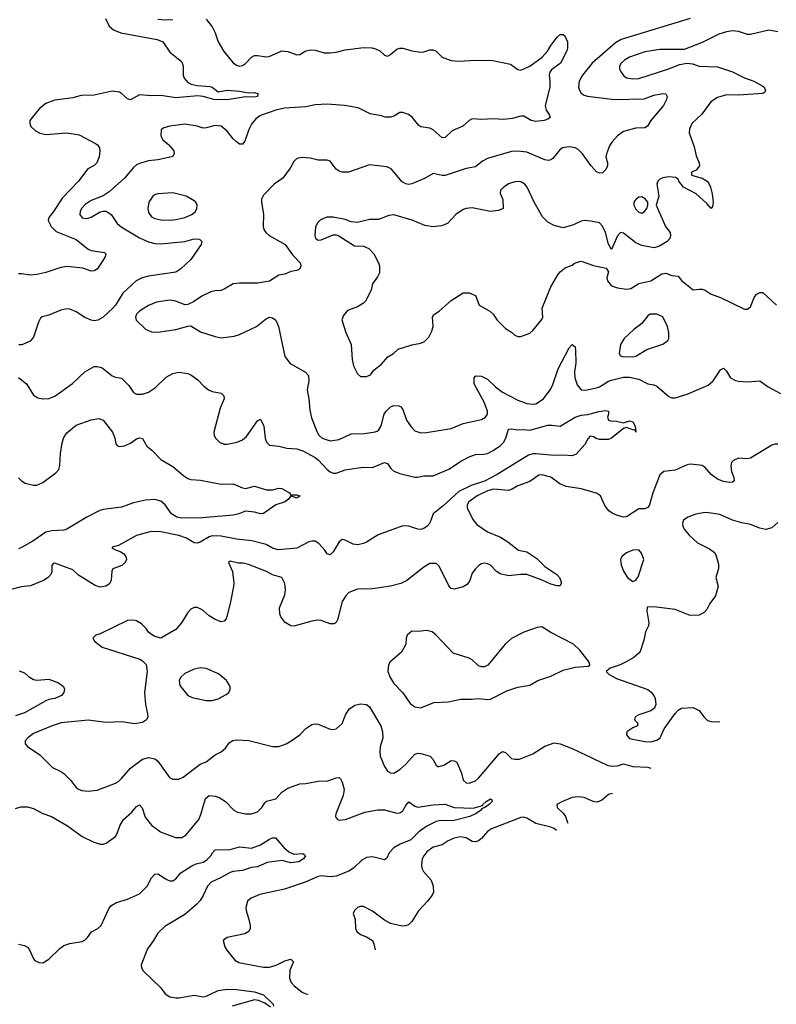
# Model space of a CAD drawing. Header units: inches. Extents: x 2001573 to 2220545, y 644482 to 846830.
# Tile 627 of 656: x 2173178 to 2178180, y 721909 to 728417. Entities that reach past the tile are written whole.
import ezdxf

# ---------------------------------------------------------------- set-up
doc = ezdxf.new("R2010")
doc.units = ezdxf.units.IN
doc.header["$MEASUREMENT"] = 0
doc.layers.add('C1772', color=7, linetype='Continuous')

msp = doc.modelspace()

# ---------------------------------------------------------------- linework, layer by layer
at = {"layer": 'C1772', "color": 5}
for points, elevation in [([(2173744.8, 728424.8), (2173770, 728374), (2173797.1, 728350), (2173847.3, 728330), (2174086.9, 728286.9), (2174123.1, 728270), (2174170, 728203.1), (2174237.1, 728150), (2174252.2, 728132.2), (2174257.3, 728110), (2174258.8, 728050), (2174265.4, 728030), (2174290, 728002.3), (2174311.3, 727991.3), (2174350, 727981.2), (2174435.2, 727975.2), (2174450.5, 727970), (2174490, 727939.1), (2174550, 727950.2), (2174630, 727944.9), (2174690, 727933.7), (2174730, 727934.9), (2174751.3, 727930), (2174750.7, 727910), (2174730, 727904.7), (2174670, 727907.8), (2174550, 727887.2), (2174462, 727890), (2174389.9, 727909.9), (2174354.4, 727914.4), (2174210, 727901.3), (2174110, 727915), (2174050, 727914.2), (2173970, 727920.2), (2173910, 727886), (2173890, 727893.3), (2173850.8, 727930), (2173837.1, 727937.1), (2173790, 727944.7), (2173670, 727918.6), (2173585.1, 727914.9), (2173530, 727900.7), (2173410, 727885), (2173350, 727862.6), (2173308.1, 727830), (2173245.3, 727750), (2173243.6, 727730), (2173250.3, 727710), (2173282.7, 727682.7), (2173310, 727667.5), (2173350, 727657.7), (2173488.8, 727668.8), (2173570, 727655.3), (2173678.8, 727598.8), (2173692.2, 727590), (2173704.2, 727570), (2173707.4, 727550), (2173703.6, 727510), (2173688.5, 727471.5), (2173670, 727453.7), (2173628.8, 727430), (2173566.5, 727350), (2173460, 727240), (2173396.9, 727143.1), (2173370.3, 727110), (2173365.7, 727090), (2173385.3, 727050), (2173418, 727018), (2173550, 726963.2), (2173630, 726900.2), (2173650, 726892.3), (2173737.3, 726877.3), (2173746.8, 726870), (2173742, 726850), (2173691.9, 726770), (2173670, 726756.4), (2173650, 726753.7), (2173594.5, 726774.5), (2173490, 726786.5), (2173450, 726779.3), (2173350, 726745.4), (2173290, 726731.9), (2173250, 726729), (2173190, 726737.8), (2173170, 726736.5)], 220), ([(2174410, 728420.3), (2174450.2, 728370), (2174470.2, 728330.2), (2174490.2, 728270.2), (2174526.7, 728206.7), (2174590, 728132), (2174610, 728116), (2174630, 728110.3), (2174650, 728114.3), (2174670, 728126.3), (2174709.7, 728170), (2174730, 728179.6), (2174750, 728180.8), (2174810, 728171.3), (2174825.9, 728174.1), (2174910, 728211.1), (2174950, 728206.5), (2175010, 728183.6), (2175030, 728187.2), (2175070, 728210.3), (2175101.6, 728218.4), (2175130, 728216.2), (2175190, 728198.5), (2175230, 728197.6), (2175270, 728201.2), (2175330, 728218.4), (2175450, 728233.8), (2175506, 728230), (2175530, 728223.8), (2175558.7, 728210), (2175590, 728183.1), (2175610, 728174.9), (2175630, 728185.7), (2175670, 728221.5), (2175690, 728229.2), (2175710, 728229.3), (2175770, 728212), (2175830, 728202.6), (2175850, 728204.2), (2175890, 728216.9), (2175910, 728217.4), (2175930, 728208.5), (2175970, 728168.4), (2176030, 728146), (2176078.3, 728141.7), (2176190.3, 728150.3), (2176306.6, 728146.6), (2176422.4, 728122.4), (2176470, 728086.8), (2176490, 728084), (2176549.2, 728110), (2176632.7, 728170), (2176668, 728208), (2176690, 728246.8), (2176730, 728301), (2176750, 728318.8), (2176770, 728318), (2176782, 728310), (2176798.8, 728270), (2176799.3, 728230), (2176794.4, 728210), (2176751.9, 728130), (2176694, 728086), (2176681.7, 728070), (2176677.8, 728050), (2176682.8, 728010), (2176681.3, 727970), (2176651.5, 727850), (2176659, 727819), (2176678.4, 727790), (2176684, 727770), (2176670, 727759.5), (2176644.7, 727750), (2176590, 727743.5), (2176559.3, 727750), (2176510, 727778.9), (2176490, 727778.9), (2176435.6, 727764.4), (2176376.1, 727756.1), (2176310, 727762), (2176230, 727756.3), (2176170, 727760.7), (2176150, 727749.6), (2176107, 727713), (2176037.6, 727682.4), (2175990, 727638), (2175970, 727636.3), (2175910, 727689.8), (2175890, 727698.8), (2175830, 727709.7), (2175816.9, 727716.9), (2175772.3, 727772.3), (2175747, 727790), (2175710, 727804.4), (2175690, 727803), (2175650, 727779.1), (2175630, 727772.4), (2175591.4, 727771.5), (2175570, 727780.7), (2175493.8, 727793.8), (2175414.5, 727834.5), (2175324, 727850), (2175210, 727858.4), (2175130, 727853.2), (2175070, 727841.8), (2174928.1, 727831.9), (2174870, 727818.8), (2174770, 727782.5), (2174739.1, 727760.9), (2174710, 727725.4), (2174692.4, 727690), (2174666.6, 727613.4), (2174650, 727593.3), (2174630, 727595.1), (2174610, 727609.8), (2174589.3, 727629.3), (2174550, 727681.1), (2174510, 727714), (2174470, 727716.4), (2174410, 727701), (2174390, 727700.4), (2174350, 727712), (2174270, 727725.7), (2174170, 727713.5), (2174130, 727702.4), (2174112.2, 727687.8), (2174110.4, 727650), (2174123.4, 727623.4), (2174162.8, 727590), (2174197.3, 727550), (2174198.8, 727530), (2174190, 727515.3), (2174182, 727510), (2174091.3, 727490), (2174030, 727483.1), (2173970, 727466.9), (2173950, 727456.9), (2173930, 727440.5), (2173871.5, 727370), (2173770, 727279.2), (2173730, 727253.3), (2173650, 727221.7), (2173610, 727194.5), (2173586.7, 727170), (2173576.5, 727150), (2173574.9, 727130), (2173590, 727107.6), (2173610, 727103.2), (2173630, 727105), (2173650, 727111.6), (2173710, 727146), (2173730, 727151.8), (2173750.3, 727150.3), (2173781.6, 727130), (2173823.1, 727070), (2173847.6, 727047.6), (2173970, 726975.8), (2174030, 726949.2), (2174070, 726937.1), (2174110, 726935.8), (2174268.5, 726951.5), (2174330, 726968.9), (2174366, 726966), (2174382, 726950), (2174376.4, 726930), (2174310, 726831.8), (2174242.6, 726770), (2174210.8, 726749.2), (2174030, 726721), (2173988.2, 726710), (2173948.1, 726691.9), (2173858.8, 726610), (2173811.2, 726530), (2173793.2, 726510), (2173730, 726451.7), (2173694.9, 726430), (2173670, 726426.2), (2173650, 726431.2), (2173608.7, 726448.7), (2173550, 726486), (2173510, 726503.6), (2173490, 726505.1), (2173450, 726496.9), (2173370, 726462.9), (2173326.8, 726453.2), (2173314.8, 726445.2), (2173301.4, 726418.6), (2173270, 726318), (2173247.7, 726292.3), (2173192, 726268), (2173172, 726268)], 240), ([(2177610, 728423.7), (2177153.8, 728286.2), (2177116.7, 728263.3), (2176961.5, 728130), (2176898.8, 728050), (2176876.2, 728010), (2176871.6, 727971.6), (2176878, 727950), (2176890.2, 727930.2), (2176910, 727917.4), (2176931.2, 727911.2), (2177110.2, 727890.1), (2177305.8, 727894.2), (2177370, 727916.9), (2177430, 727928), (2177450, 727926), (2177459.1, 727910), (2177453.7, 727890), (2177432.8, 727850), (2177349.2, 727750), (2177327.5, 727712.5), (2177310, 727702), (2177250, 727699.1), (2177170, 727677.7), (2177129, 727650), (2177094.4, 727610), (2177076.9, 727583.1), (2177056.5, 727530), (2177053.4, 727510), (2177063.1, 727470), (2177062.8, 727450), (2177053.4, 727426.6), (2177030, 727405.7), (2177010, 727401.7), (2176990, 727411.1), (2176956.1, 727450), (2176899.3, 727530), (2176870, 727557.8), (2176850, 727568.8), (2176810, 727576.1), (2176766, 727570), (2176745.6, 727554.4), (2176701.5, 727498.5), (2176690, 727489.6), (2176673.1, 727486.9), (2176650, 727489.7), (2176530, 727541.2), (2176470, 727548.9), (2176430, 727545.6), (2176270, 727499.2), (2176237.9, 727482.2), (2176190, 727443.5), (2176130, 727434.2), (2175990, 727387.1), (2175970, 727387), (2175910, 727400.5), (2175853.5, 727366.5), (2175770, 727331.1), (2175750, 727326.9), (2175730, 727331.3), (2175705.2, 727345.2), (2175634, 727430), (2175604.9, 727444.9), (2175490, 727457), (2175350.3, 727409.7), (2175310, 727409.6), (2175290, 727416.2), (2175270, 727429.5), (2175230, 727481.2), (2175210, 727489.3), (2175150, 727489.3), (2175098.8, 727501.2), (2175050, 727506), (2175018, 727502), (2175004.9, 727495.1), (2174990, 727479), (2174964.7, 727435.3), (2174916.3, 727370), (2174860.7, 727330), (2174790, 727257.2), (2174777.3, 727230), (2174776.3, 727210), (2174790.4, 727130), (2174786.4, 727050), (2174792.7, 727030), (2174805.5, 727010), (2174828, 726990), (2174933.4, 726930), (2174981.8, 726861.8), (2175032.4, 726810), (2175037.1, 726790), (2175030.3, 726769.7), (2175010, 726758.4), (2174970, 726753.6), (2174930, 726735.6), (2174890, 726729.4), (2174830, 726689.6), (2174750, 726675.1), (2174630, 726675.4), (2174590, 726671.1), (2174530, 726635.1), (2174510, 726627.8), (2174470, 726625.6), (2174441.7, 726618.3), (2174382.8, 726590), (2174327.3, 726552.7), (2174290, 726533.6), (2174270, 726533), (2174210, 726555.6), (2174170, 726562.8), (2174082, 726550), (2174030, 726528.1), (2173969, 726490), (2173950.3, 726470), (2173943.6, 726450), (2173946.7, 726430), (2174010, 726372), (2174050, 726352.9), (2174090, 726352.6), (2174210, 726368.9), (2174290, 726392.2), (2174310, 726392.4), (2174373, 726353), (2174470, 726322), (2174510, 726314.3), (2174594.7, 726325.3), (2174630, 726335.3), (2174742.7, 726390), (2174810, 726442), (2174830, 726450.6), (2174850, 726446.8), (2174870, 726431), (2174888.8, 726388.8), (2174930.7, 726190), (2174965.1, 726145.1), (2175066.4, 726086.4), (2175085.9, 726065.9), (2175089.4, 726030), (2175078.4, 725970), (2175089.4, 725910), (2175095.2, 725835.2), (2175105.9, 725785.9), (2175144, 725690), (2175154.9, 725670), (2175177.1, 725650), (2175230, 725634), (2175290, 725643.2), (2175370, 725679.2), (2175457.3, 725682.7), (2175528, 725692), (2175541.8, 725698.2), (2175552.8, 725707.2), (2175567.5, 725732.5), (2175587.6, 725810), (2175599.7, 725830), (2175630, 725858.7), (2175650, 725866.4), (2175684.9, 725864.9), (2175697.5, 725857.5), (2175710, 725841), (2175735.6, 725770), (2175764.9, 725724.9), (2175790, 725700.3), (2175830, 725686.4), (2175868.1, 725688.1), (2176030, 725714.4), (2176110, 725748.5), (2176230, 725774.4), (2176256.2, 725790), (2176269.6, 725810), (2176270.7, 725830), (2176247.2, 725890), (2176181.2, 726010), (2176181.6, 726050), (2176190, 726060.5), (2176197.6, 726062.4), (2176230, 726060.2), (2176270, 726040.6), (2176322.3, 725990), (2176370, 725954), (2176470, 725901.8), (2176530, 725879.1), (2176570, 725875.2), (2176590, 725878), (2176640.5, 725910), (2176685.3, 725970), (2176700.4, 725999.6), (2176736.8, 726110), (2176810, 726248), (2176830, 726270.5), (2176850, 726254.8), (2176853, 726233), (2176854.1, 726150), (2176844.6, 726090), (2176847.5, 726050), (2176863, 726003.1), (2176890, 725971.1), (2176910, 725967.2), (2176929.4, 725969.4), (2176990, 725984), (2177010.3, 725990.3), (2177070, 726027.5), (2177090, 726034.8), (2177170, 726055), (2177210, 726055.1), (2177270, 726040.2), (2177330, 726009.2), (2177370, 726003.2), (2177390, 725995.3), (2177470, 725925.7), (2177490, 725917.4), (2177510, 725917.4), (2177590, 725941.3), (2177730, 726000.8), (2177763.1, 726030), (2177810, 726103), (2177830, 726113.4), (2177850, 726094), (2177877.1, 726050), (2177910, 726032), (2177930, 726027), (2177990, 726024.4), (2178070, 726030.8), (2178124.7, 725990), (2178206.7, 725946.7)], 260), ([(2174090, 728421.1), (2174136.4, 728416.4), (2174190, 728418.9)], 240), ([(2178190, 728337.4), (2178130, 728348.6), (2178010, 728319.4), (2177990, 728319.8), (2177930, 728338.6), (2177890, 728342.9), (2177850, 728335.9), (2177800, 728320), (2177690, 728266.4), (2177570, 728218.7), (2177410, 728220.3), (2177310, 728203.4), (2177210, 728169.8), (2177175.3, 728150), (2177153.4, 728130), (2177143.6, 728110), (2177142.3, 728090), (2177153.4, 728070), (2177170, 728048.8), (2177190, 728032.9), (2177230, 728025.8), (2177270, 728028.5), (2177470, 728092.5), (2177540.2, 728119.8), (2177589.8, 728130.2), (2177626.1, 728126.1), (2177670, 728110.2), (2177790, 728105.4), (2177890, 728071.2), (2177970, 728031.5), (2178030.5, 728010), (2178090, 727977.1), (2178099.1, 727970), (2178108, 727950), (2178103, 727937), (2178091.4, 727928.6), (2177930, 727918.1), (2177850, 727919.8), (2177790, 727903.5), (2177745.9, 727874.1), (2177686.8, 727793.2), (2177621.3, 727730), (2177606.6, 727693.4), (2177604.2, 727670), (2177636, 727576), (2177650, 727517.3), (2177668.9, 727470), (2177671.9, 727450), (2177650, 727422.9), (2177618, 727410), (2177618, 727390), (2177690, 727368.9), (2177721.6, 727350), (2177734.4, 727334.4), (2177744.9, 727310), (2177754.9, 727265.1), (2177762, 727210), (2177757.3, 727182.7), (2177750, 727168.7), (2177721.2, 727201.2), (2177650, 727266.3), (2177565.2, 727310), (2177534.5, 727350), (2177530, 727362), (2177513.2, 727373.2), (2177470, 727378.4), (2177430, 727371.2), (2177410, 727362.4), (2177396.4, 727350), (2177390.4, 727330), (2177402, 727250), (2177386, 727190), (2177447.3, 727050), (2177478, 727010), (2177481, 726990), (2177476, 726970), (2177458, 726950), (2177402.8, 726917.2), (2177369.5, 726909.5), (2177290, 726923.6), (2177250, 726942.4), (2177170, 727006.6), (2177150, 727009.4), (2177130, 726989.2), (2177090, 726899), (2177070, 726933.2), (2177049.4, 727010.6), (2177030, 727052.3), (2177010, 727074), (2176954, 727086), (2176910, 727089.3), (2176890, 727085.2), (2176839.5, 727060.5), (2176770, 727040.7), (2176710, 727055.6), (2176670, 727078.4), (2176633.5, 727113.5), (2176578.4, 727210), (2176531.8, 727310), (2176518, 727330), (2176490, 727344.2), (2176470, 727347.6), (2176450, 727346), (2176410, 727331.2), (2176377.3, 727310), (2176357.3, 727290), (2176354.8, 727270), (2176371.3, 727228.7), (2176374, 727170), (2176370, 727166), (2176343.6, 727156.4), (2176290.5, 727149.5), (2176170, 727174), (2176130, 727169.6), (2176110, 727162), (2176060.7, 727130), (2176004.9, 727070), (2175966.6, 727053.4), (2175911.2, 727048.8), (2175856.8, 727056.8), (2175772.9, 727092.9), (2175650, 727127.6), (2175618.2, 727121.8), (2175550, 727095.6), (2175490, 727096.8), (2175410, 727076), (2175370, 727079.7), (2175330, 727095.4), (2175250, 727111.1), (2175208.9, 727111.1), (2175166.1, 727093.9), (2175146.4, 727073.6), (2175133.6, 727046.4), (2175128, 726990), (2175132.8, 726972.8), (2175143.2, 726963.2), (2175150, 726959.6), (2175170, 726961.3), (2175250, 726993.8), (2175270, 726994.3), (2175288.2, 726988.2), (2175390, 726922), (2175450, 726920.9), (2175485.3, 726905.3), (2175518.8, 726870), (2175550.3, 726810), (2175555.6, 726790), (2175555.6, 726744.4), (2175543, 726717), (2175510.4, 726670), (2175500.3, 726630), (2175462.8, 726557.3), (2175450, 726543), (2175410, 726518.7), (2175344.9, 726495.1), (2175317.5, 726462.5), (2175307.5, 726432.5), (2175333.7, 726350), (2175368.6, 726270), (2175374.9, 726170), (2175384.9, 726130), (2175410, 726076), (2175430, 726058.8), (2175438, 726058), (2175470, 726059.1), (2175496, 726070), (2175519.7, 726100.3), (2175570, 726139.3), (2175612, 726188.1), (2175649.4, 726210), (2175679.7, 726240.3), (2175770, 726267.6), (2175830, 726279.3), (2175853.2, 726290), (2175882, 726318), (2175902, 726358), (2175911.4, 726390), (2175905.6, 726450), (2175913, 726467), (2175950, 726490.5), (2176030, 726560.7), (2176110, 726610.8), (2176150, 726610.8), (2176190, 726594.8), (2176216, 726530), (2176286.8, 726490), (2176306.8, 726470), (2176334.8, 726430), (2176390, 726376), (2176430, 726350.8), (2176450, 726331), (2176470, 726322.8), (2176490, 726322.8), (2176550, 726344.9), (2176570, 726362.8), (2176630, 726436), (2176636.2, 726450), (2176631.3, 726510), (2176690, 726650.8), (2176735.1, 726730), (2176750, 726750.5), (2176783.5, 726776.5), (2176830, 726794.9), (2176850, 726810.4), (2176890, 726820.5), (2176970, 726793), (2177053.7, 726773.7), (2177071, 726750), (2177058.8, 726710), (2177062.8, 726690), (2177090, 726658.8), (2177130, 726644.9), (2177190, 726636.4), (2177218.9, 726641.1), (2177270, 726672.7), (2177349.5, 726690.5), (2177422, 726738), (2177450, 726741), (2177490, 726726), (2177530, 726721), (2177553.7, 726693.7), (2177630, 726630.8), (2177670, 726636.3), (2177690, 726635.5), (2177708.7, 726628.7), (2177750, 726602.4), (2177810, 726580.3), (2177970, 726504), (2177990, 726504), (2178010, 726518.8), (2178035.8, 726584.2), (2178050, 726602), (2178070, 726614), (2178090, 726614), (2178180.5, 726530)], 280), ([(2173170, 726052.4), (2173223.1, 726010), (2173270, 725934.8), (2173297.5, 725917.5), (2173330, 725910.5), (2173370, 725912.7), (2173410, 725928.4), (2173527.4, 726012.6), (2173607.3, 726090), (2173670, 726124.9), (2173690, 726125.3), (2173717.4, 726117.4), (2173732.7, 726110), (2173790, 726063.1), (2173810, 726053.7), (2173850, 726046.7), (2173899.6, 725999.6), (2173930, 725953.4), (2173950, 725941.6), (2173990, 725942), (2174030, 725955.8), (2174074.5, 725985.5), (2174145.4, 726054.6), (2174190, 726079.5), (2174230, 726086.4), (2174290, 726079.1), (2174310, 726070.6), (2174356.1, 726036.1), (2174395.2, 725995.2), (2174426.8, 725970), (2174450, 725959.3), (2174508.8, 725948.8), (2174528.2, 725930), (2174528.6, 725910), (2174504, 725850), (2174462, 725690), (2174463.7, 725670), (2174472.4, 725650), (2174501.6, 725621.6), (2174530, 725610.3), (2174550, 725610.3), (2174614.7, 725625.3), (2174650, 725639.5), (2174677, 725663), (2174750, 725764.9), (2174770, 725776), (2174791.2, 725731.2), (2174799.7, 725650), (2174810, 725623.8), (2174830, 725604.2), (2174890, 725597.4), (2174944.4, 725584.4), (2175010, 725580.2), (2175048.4, 725568.4), (2175130, 725522.7), (2175150, 725507.6), (2175210, 725444.7), (2175230, 725428.4), (2175250, 725420.6), (2175270, 725419.7), (2175330, 725441.1), (2175414.8, 725454.8), (2175450, 725459), (2175510, 725456.5), (2175590, 725490.2), (2175610, 725483), (2175630.4, 725450), (2175650, 725433.7), (2175690, 725416.5), (2175790, 725393), (2175810, 725392.2), (2175850, 725401.3), (2175910, 725402.4), (2176014.8, 725445.2), (2176097.7, 725502.3), (2176150, 725528.6), (2176190, 725542.6), (2176244.4, 725544.4), (2176269.5, 725550), (2176306.9, 725570), (2176356.4, 725603.6), (2176377, 725623), (2176391.7, 725650), (2176410, 725710.4), (2176430, 725712.8), (2176470, 725706), (2176510, 725708), (2176550, 725703.1), (2176670, 725736.1), (2176697.5, 725737.5), (2176750, 725730.5), (2176849.2, 725790), (2176890, 725802.3), (2176933.4, 725806.6), (2177007.1, 725827.1), (2177050, 725833.4), (2177071, 725830), (2177070.8, 725810), (2177064, 725790), (2177071.3, 725770), (2177084.7, 725764.7), (2177122.8, 725762.8), (2177170, 725753.4), (2177210, 725765.5), (2177230, 725758), (2177247.3, 725730), (2177250.8, 725690), (2177247.3, 725707.3), (2177236.9, 725703.1), (2177190, 725722), (2177170, 725716), (2177090.2, 725650), (2177070, 725642.7), (2177010, 725642.5), (2176988.8, 725648.8), (2176970, 725660.9), (2176950, 725665.1), (2176933.3, 725646.7), (2176914.2, 725610), (2176855.8, 725544.2), (2176830, 725534.7), (2176770, 725538.7), (2176710, 725536.1), (2176590, 725547.8), (2176570, 725547.5), (2176540.8, 725539.2), (2176334, 725410), (2176250, 725367.4), (2176162, 725338), (2176080.6, 725299.4), (2175976.7, 725203.3), (2175911.6, 725150), (2175889.6, 725090), (2175871.6, 725068.4), (2175850, 725053.5), (2175830, 725048.3), (2175810, 725049.9), (2175750, 725070.5), (2175710, 725072), (2175547.5, 725012.5), (2175470, 724962.9), (2175450, 724954), (2175413.3, 724946.7), (2175382, 724950), (2175330, 724978), (2175310, 724980.9), (2175290, 724966), (2175250, 724899.3), (2175230, 724879.6), (2175210, 724887), (2175195.6, 724910), (2175155.3, 724955.3), (2175130, 724969.7), (2175110, 724971), (2175090, 724965.7), (2175010, 724923.1), (2174886, 724914), (2174850, 724923.7), (2174807.5, 724947.5), (2174712, 724972), (2174610, 724983.7), (2174510, 725003.6), (2174450, 725005.6), (2174430, 724999), (2174370, 724962.7), (2174350, 724956.9), (2174330, 724960.2), (2174281.3, 724990), (2174230, 725008.3), (2174110, 725032.7), (2174046.5, 725033.5), (2173950, 725007), (2173830, 724942.7), (2173788.4, 724930), (2173790, 724924.7), (2173816, 724910), (2173842, 724902), (2173866.4, 724886.4), (2173878.8, 724870), (2173883.9, 724850), (2173875.8, 724830), (2173853.1, 724810), (2173793.1, 724786.9), (2173787.7, 724772.3), (2173783.2, 724710), (2173770, 724685.6), (2173748, 724672), (2173710, 724667.1), (2173676.8, 724676.8), (2173566.6, 724746.6), (2173530, 724780.3), (2173410, 724825.2), (2173398, 724822), (2173391, 724810), (2173390, 724768), (2173384, 724750), (2173366.8, 724730), (2173336, 724710), (2173250, 724674.7), (2173187.8, 724667.8), (2173070, 724636.8)], 240), ([(2173168.8, 725388.8), (2173190, 725368.8), (2173214.5, 725354.5), (2173270, 725340.9), (2173290, 725340.3), (2173330, 725358.9), (2173417.1, 725422.9), (2173435.3, 725444.7), (2173442.9, 725470), (2173448.5, 725550), (2173459.5, 725620.5), (2173470, 725654.4), (2173490, 725685.3), (2173550, 725736), (2173650, 725773), (2173701.4, 725781.4), (2173730.3, 725770.3), (2173790.4, 725690.4), (2173807.7, 725650), (2173813.2, 725613.2), (2173822, 725602), (2173836.3, 725596.3), (2173870, 725599.5), (2173910, 725618), (2173950, 725646.4), (2173970, 725654), (2173988.6, 725648.5), (2174017.2, 725597.2), (2174050.7, 725570.7), (2174110, 725510.2), (2174190, 725462.8), (2174261.9, 725401.8), (2174290, 725383.6), (2174310, 725376.9), (2174373.1, 725373.1), (2174510, 725347.2), (2174590, 725350.3), (2174650, 725322), (2174670, 725319.1), (2174730, 725333), (2174810, 725310.4), (2174849.5, 725310.5), (2174890, 725320.7), (2174910, 725318.8), (2174962, 725290), (2174972.7, 725272.7), (2174983.1, 725276.9), (2175010, 725276.3), (2175029.1, 725270.9), (2175030, 725268), (2175010, 725255.3), (2174970, 725269), (2174957.3, 725250), (2174933.4, 725230), (2174870, 725209.7), (2174790, 725152.4), (2174770, 725150.9), (2174730, 725161.8), (2174670, 725169.6), (2174626, 725150), (2174590, 725142.2), (2174362, 725122), (2174310, 725125.5), (2174250, 725121.7), (2174216.9, 725130), (2174180.3, 725150), (2174138.6, 725210), (2174110, 725233.6), (2174070, 725246.6), (2174010, 725242.1), (2173930, 725223), (2173850, 725195.9), (2173730, 725178.9), (2173708.1, 725171.9), (2173621.1, 725130), (2173490, 725048.6), (2173470, 725042.1), (2173390, 725038.2), (2173350, 725030.8), (2173263.8, 724970), (2173190, 724928.4), (2173170, 724919.9)], 220), ([(2178190, 725611), (2178170, 725610.9), (2178150, 725603.9), (2178010, 725517.8), (2177990, 725514.8), (2177930, 725519.3), (2177895.5, 725504.5), (2177884, 725490), (2177879.7, 725470), (2177883.6, 725430), (2177899.5, 725390), (2177901.6, 725370), (2177890, 725360.5), (2177870, 725358.7), (2177830, 725364.5), (2177790, 725379.1), (2177749.7, 725410), (2177710, 725456.9), (2177690, 725469.7), (2177673.4, 725473.4), (2177610, 725478.3), (2177590, 725475.7), (2177510, 725439.8), (2177436, 725430), (2177410, 725409.3), (2177363.2, 725290), (2177341.3, 725210), (2177330, 725192.3), (2177310, 725183.6), (2177270, 725183.6), (2177190, 725132), (2177170, 725129.6), (2177130, 725139.5), (2177094.9, 725154.9), (2177071.4, 725171.4), (2177046.6, 725206.6), (2177016.4, 725270), (2176990, 725288.6), (2176890, 725315.6), (2176790, 725332.3), (2176749.4, 725349.4), (2176690, 725393.3), (2176630.4, 725409.6), (2176610, 725405.6), (2176550, 725365.1), (2176470, 725335.6), (2176429.1, 725310.9), (2176410, 725306.2), (2176313.2, 725313.2), (2176270, 725303.6), (2176202.4, 725270), (2176146.3, 725230), (2176134.9, 725210), (2176136, 725190), (2176173.7, 725113.7), (2176200.7, 725080.7), (2176270, 725031.7), (2176356, 724996), (2176404.8, 724964.8), (2176476, 724910), (2176530, 724899.1), (2176596, 724856), (2176650, 724802), (2176728.8, 724750), (2176746.7, 724730), (2176758, 724702), (2176758.4, 724690), (2176750, 724676), (2176730, 724675.6), (2176690, 724685.8), (2176632.6, 724712.6), (2176530, 724749.2), (2176490.1, 724749.9), (2176410, 724740.3), (2176354.9, 724754.9), (2176330.7, 724770.7), (2176290, 724811.8), (2176270, 724821.4), (2176250, 724823.9), (2176230, 724819.7), (2176212.7, 724810), (2176190, 724787.3), (2176170, 724759.5), (2176153, 724710), (2176135.3, 724684.7), (2176110, 724668.8), (2176050, 724652), (2176030, 724657.7), (2176015.5, 724675.5), (2175950, 724805.1), (2175930, 724821.6), (2175890, 724821.6), (2175850, 724797.6), (2175737.1, 724710), (2175697.3, 724690), (2175630, 724672.2), (2175510, 724655.9), (2175410, 724654), (2175353, 724630), (2175334, 724610), (2175310, 724572.3), (2175278.8, 724450), (2175270, 724432.3), (2175256, 724424), (2175230, 724423), (2175170, 724445.1), (2175147.5, 724447.5), (2175110, 724442.4), (2174989.6, 724409.6), (2174970, 724411.8), (2174932.7, 724432.7), (2174904.5, 724470), (2174897, 724490), (2174896.2, 724530), (2174930, 724616), (2174935.8, 724650), (2174931.3, 724690), (2174910, 724729.4), (2174850, 724747.6), (2174809.5, 724770), (2174690, 724816.8), (2174655.8, 724824.2), (2174624.2, 724824.2), (2174570, 724837.2), (2174558, 724830), (2174584.9, 724770), (2174593.8, 724693.8), (2174592.2, 724670), (2174570, 724558), (2174547.5, 724472.5), (2174542.8, 724457.2), (2174530, 724442), (2174510, 724437.2), (2174470, 724453.2), (2174430, 724476), (2174391.3, 724511.3), (2174370, 724523.7), (2174350, 724532), (2174330, 724532), (2174310, 724520.9), (2174290, 724499.3), (2174248.2, 724430), (2174210, 724386), (2174110, 724329.2), (2174070, 724341.2), (2174050, 724353.2), (2174030, 724369.3), (2174013.5, 724393.5), (2173983.5, 724423.5), (2173950, 724443), (2173930, 724447.8), (2173890, 724445.6), (2173710, 724358), (2173682, 724350), (2173665.4, 724334.6), (2173662, 724330), (2173671.3, 724310), (2173722.8, 724270), (2173971.4, 724191.5), (2173990, 724180.5), (2174014.6, 724154.6), (2174020.3, 724110), (2174003.6, 723970), (2174010.2, 723890.2), (2174023.1, 723830), (2174023.7, 723810), (2174015.5, 723790), (2173988.9, 723771.1), (2173938, 723762), (2173850, 723775.3), (2173748.7, 723771.3), (2173630, 723787.6), (2173450.8, 723769.2), (2173392.7, 723750), (2173270, 723699.1), (2173230.6, 723670), (2173214, 723650), (2173214, 723630), (2173230, 723614), (2173310, 723558.4), (2173394.3, 723474.3), (2173450, 723448.7), (2173470, 723434), (2173513.7, 723390), (2173550, 723342), (2173570, 723328.9), (2173590, 723322.8), (2173630, 723317.3), (2173690, 723323.6), (2173810, 723371.7), (2173830, 723382.6), (2173850, 723402.3), (2173909.9, 723470.1), (2173990, 723530.2), (2174030, 723541.5), (2174070, 723531.8), (2174090, 723515.3), (2174167.9, 723407.9), (2174190, 723397), (2174230, 723397.6), (2174259.3, 723410), (2174370, 723497.3), (2174410, 723510.8), (2174470, 723557.3), (2174510, 723577.3), (2174537.2, 723602.8), (2174562.7, 723637.3), (2174586.5, 723653.5), (2174610, 723657.6), (2174693.3, 723653.3), (2174850, 723613), (2174890, 723612.7), (2174939, 723630), (2174973.2, 723650), (2175029.4, 723690), (2175070, 723733), (2175110, 723758.4), (2175130, 723763.1), (2175150, 723760.3), (2175230, 723728.4), (2175250, 723726), (2175270, 723730.4), (2175310, 723765.5), (2175334.1, 723825.9), (2175357.5, 723862.5), (2175392.7, 723887.3), (2175430, 723896.2), (2175470, 723890.2), (2175490, 723875.6), (2175565, 723750), (2175575.5, 723710), (2175578.3, 723670), (2175559.7, 723610), (2175557.8, 723577.8), (2175561.8, 723550), (2175590, 723480.5), (2175610, 723450.5), (2175630, 723438.4), (2175650, 723437.6), (2175690, 723460.3), (2175730, 723496.1), (2175790, 723562.6), (2175810, 723569.3), (2175830, 723567.8), (2175890.4, 723550), (2175908.7, 723530), (2175930, 723490.8), (2175942, 723482), (2175950, 723480.5), (2175981.2, 723490), (2176030, 723520.4), (2176050, 723519.5), (2176067.3, 723510), (2176097.8, 723437.8), (2176110.4, 723390), (2176130, 723372.4), (2176150, 723370.3), (2176190, 723387.1), (2176210, 723405), (2176350, 723567), (2176370, 723580.4), (2176390, 723573), (2176430, 723534), (2176450, 723529.1), (2176482, 723530), (2176570, 723564.6), (2176650, 723616), (2176710, 723638.4), (2176750.4, 723630.4), (2176830, 723600.5), (2177060.7, 723490), (2177090, 723482.4), (2177130, 723486.2), (2177170, 723498.4), (2177230, 723480.6), (2177330, 723475.8), (2177349, 723470.9)], 260), ([(2178190, 725093.6), (2178150, 725058.9), (2178110, 725048.2), (2178070, 725056.9), (2178010, 725081.1), (2177951.3, 725091.3), (2177890.7, 725109.3), (2177805.6, 725145.6), (2177750, 725155.8), (2177710, 725158.9), (2177647.7, 725147.7), (2177594, 725130), (2177566, 725110), (2177560.4, 725090), (2177562.4, 725070), (2177570.4, 725050), (2177603, 725010), (2177658.6, 724958.6), (2177738.7, 724918.7), (2177770, 724894.8), (2177779.9, 724879.9), (2177797.5, 724817.5), (2177797.1, 724790), (2177780.5, 724730), (2177796.3, 724670), (2177777.1, 724610), (2177741.2, 724558.8), (2177720.9, 724519.1), (2177702, 724498), (2177670, 724480.7), (2177610, 724478), (2177510, 724519.6), (2177370, 724537), (2177326.4, 724533.6), (2177322.8, 724510), (2177337.3, 724430), (2177334.8, 724410), (2177315.5, 724370), (2177304.1, 724315.9), (2177278.5, 724241.5), (2177270.5, 724229.5), (2177237.5, 724202.5), (2177188.1, 724171.9), (2177148.1, 724151.9), (2177082, 724130), (2177054, 724110), (2177074, 724090), (2177123.5, 724063.5), (2177330, 723990.8), (2177352.8, 723972.8), (2177370.4, 723950.4), (2177379.1, 723930), (2177384, 723890), (2177373.4, 723866.6), (2177350.4, 723849.6), (2177270, 723822.7), (2177246, 723810), (2177242.8, 723790), (2177261, 723770), (2177262, 723750), (2177230, 723737), (2177190.7, 723710), (2177188.2, 723690), (2177210, 723667.2), (2177310, 723645.3), (2177350, 723644.2), (2177390, 723654.9), (2177412.3, 723670), (2177439, 723730), (2177510, 723830.8), (2177530, 723854), (2177552.7, 723867.3), (2177630.5, 723870.5), (2177670, 723851), (2177701, 723810), (2177725.7, 723785.7), (2177750, 723777.6), (2177805.6, 723775.4)], 280), ([(2173174.4, 724114.4), (2173210, 724100.3), (2173236.7, 724076.7), (2173270, 724056), (2173290, 724051.8), (2173370, 724057.6), (2173434.1, 724034.1), (2173467.3, 724010), (2173473.2, 723993.2), (2173470.5, 723970), (2173454, 723950), (2173410, 723931.3), (2173370, 723924), (2173350, 723915.4), (2173210, 723834.7), (2173150, 723816.4)], 240), ([(2173150, 723203.8), (2173185.6, 723214.4), (2173230, 723214.4), (2173270, 723203.1), (2173331.4, 723171.5), (2173387.3, 723150), (2173493.4, 723090), (2173590, 723019.3), (2173662.3, 722982.3), (2173710, 722968.2), (2173730, 722968.2), (2173750, 722974.9), (2173810, 723018), (2173821.8, 723038.2), (2173839.4, 723090), (2173864.2, 723130), (2173919.9, 723180.1), (2173950, 723217), (2173970, 723228.2), (2173987.6, 723207.6), (2174006.2, 723146.2), (2174050, 723093.7), (2174108, 723050), (2174130, 723039.5), (2174207.2, 723012.8), (2174250, 723012.2), (2174277.6, 723030), (2174362.2, 723130), (2174376.2, 723163.8), (2174406.4, 723270), (2174430, 723288.9), (2174470, 723285.5), (2174496.9, 723276.9), (2174537.3, 723250), (2174593.4, 723193.4), (2174618.2, 723178.2), (2174670, 723167.9), (2174711.1, 723168.9), (2174750, 723181.3), (2174777.6, 723210), (2174798, 723242), (2174810, 723251), (2174870, 723267.7), (2174910, 723310.4), (2174950, 723337.6), (2175030, 723365.7), (2175070, 723368.7), (2175150, 723384.9), (2175214.1, 723385.8), (2175270, 723406), (2175290, 723407.3), (2175299, 723399), (2175310, 723378), (2175322.4, 723330), (2175315.8, 723290), (2175268.4, 723168.4), (2175266.4, 723150), (2175270, 723141), (2175278.8, 723130), (2175290, 723126), (2175332.3, 723130), (2175459.9, 723180.1), (2175545.6, 723194.4), (2175590, 723195), (2175670, 723173.3), (2175690, 723174.6), (2175711.3, 723188.7), (2175730, 723222.6), (2175750, 723247.2), (2175790, 723218.9), (2175810, 723211.6), (2175910, 723227.1), (2175990, 723231.1), (2176050.7, 723210.7), (2176174.6, 723205.4), (2176237, 723223), (2176239.3, 723230), (2176262, 723250), (2176290, 723266.8), (2176299.9, 723259.9), (2176300.5, 723250), (2176280.5, 723230), (2176253.4, 723210), (2176236.1, 723203.9), (2176224, 723190), (2176194.9, 723170), (2176152.4, 723150), (2176050, 723123.7), (2175950, 723123), (2175930, 723117.5), (2175870, 723086.6), (2175817.4, 723050), (2175763.5, 722996.5), (2175692.6, 722967.4), (2175650, 722943.5), (2175620.9, 722910), (2175605.3, 722874.7), (2175590, 722863.5), (2175510, 722885), (2175470, 722879.3), (2175438.9, 722861.1), (2175383.8, 722810), (2175354.4, 722790), (2175270, 722756.3), (2175230, 722752.3), (2175170, 722757.9), (2175150, 722753.4), (2175064.3, 722715.7), (2174927.7, 722670), (2174765.5, 722634.5), (2174708.4, 722611.6), (2174684, 722590), (2174673.7, 722550), (2174674.9, 722530), (2174693.4, 722470), (2174700.4, 722430), (2174700.5, 722410), (2174693.4, 722390), (2174665.3, 722374.7), (2174548.5, 722351.5), (2174522.8, 722330), (2174534, 722290), (2174546.2, 722266.2), (2174600.4, 722200.4), (2174626.7, 722186.7), (2174790, 722154.6), (2174830, 722155.3), (2174872.9, 722167.1), (2174930, 722196.4), (2174970, 722206.8), (2174986.8, 722190), (2174964, 722136), (2174962.4, 722082.4), (2174972.4, 722052.4), (2174991.3, 722031.3), (2175046, 721990), (2175070, 721979.2), (2175085.4, 721976.7)], 240), ([(2177097.1, 723303.1), (2177070, 723296.6), (2177022.9, 723257.1), (2176994, 723246), (2176969.3, 723249.3), (2176910, 723275.5), (2176870, 723280.9), (2176830, 723275.1), (2176765.7, 723250), (2176728.8, 723230), (2176731.7, 723210), (2176770, 723172.9), (2176785.4, 723150), (2176800.2, 723110), (2176800.8, 723107)], 260), ([(2176726.8, 723058), (2176711.7, 723071.7), (2176690, 723080.6), (2176590, 723103.6), (2176530, 723140.2), (2176510, 723146.3), (2176490, 723143.5), (2176296.4, 723070), (2176270, 723050.9), (2176230, 723004.7), (2176210, 722989.7), (2176190, 722983.5), (2176170, 722986.3), (2176129.3, 723010), (2176090, 723016.5), (2176050, 723007.2), (2176010.5, 722990), (2175970, 722964.2), (2175910, 722947.1), (2175870, 722916.4), (2175849.1, 722890), (2175838.3, 722870), (2175833.5, 722833.5), (2175836.4, 722810), (2175846.5, 722786.5), (2175897, 722730), (2175910.5, 722689.5), (2175913.4, 722650), (2175904.4, 722630), (2175873.1, 722590), (2175813.7, 722526.3), (2175770, 722457), (2175750, 722437.6), (2175731.4, 722428.5), (2175705.6, 722425.6), (2175630, 722442.4), (2175590, 722466), (2175510, 722525.6), (2175450, 722555.1), (2175430, 722556), (2175410, 722549.2), (2175390.8, 722530), (2175382.8, 722510), (2175395.5, 722470), (2175397.3, 722410), (2175407.3, 722390), (2175430, 722370.8), (2175470, 722356.3), (2175510.3, 722330.3), (2175519.3, 722310), (2175528.5, 722269.2)], 260), ([(2173170, 722307.4), (2173210, 722298.7), (2173230, 722286), (2173243.1, 722270), (2173268.2, 722210), (2173278.7, 722198.7), (2173305.1, 722185.1), (2173330, 722184.4), (2173370, 722206.7), (2173442.5, 722277.5), (2173470, 722297.6), (2173510, 722311.3), (2173590, 722324.6), (2173610, 722335.8), (2173625.6, 722350), (2173652.4, 722387.6), (2173693.3, 722410), (2173716.4, 722430), (2173764.6, 722535.4), (2173780.7, 722559.3), (2173817.8, 722582.2), (2173890, 722605.2), (2173970, 722640.2), (2174019.8, 722690), (2174050, 722745.5), (2174070, 722770.5), (2174090, 722772.2), (2174150, 722734), (2174170, 722726), (2174190, 722726), (2174210, 722738.8), (2174242.8, 722777.2), (2174316.2, 722823.7), (2174343.2, 722836.8), (2174390.7, 722849.3), (2174415.7, 722864.3), (2174441.5, 722890), (2174451.2, 722910), (2174470.8, 722929.2), (2174568.6, 722931.4), (2174630, 722949.3), (2174710, 722942.2), (2174770, 722963.8), (2174830, 723001.5), (2174850, 723009), (2174868.8, 723008.8), (2174924.8, 722944.8), (2174956.4, 722916.4), (2174990, 722902.4), (2175050, 722906.8), (2175059.3, 722899.3), (2175066.8, 722890), (2175053.4, 722870), (2175022, 722850), (2174970, 722845.1), (2174910, 722859.8), (2174813.6, 722846.4), (2174750, 722818.4), (2174710, 722814.6), (2174650, 722794.5), (2174590, 722787.6), (2174570, 722781.1), (2174510, 722746.5), (2174443.8, 722716.2), (2174418.8, 722690), (2174390, 722627.8), (2174370, 722595.6), (2174346.7, 722570), (2174270, 722502), (2174136.5, 722423.5), (2174090, 722379.3), (2174063.1, 722330), (2174023.1, 722276.9), (2173981.3, 722170), (2173983.8, 722150), (2173994, 722130), (2174110, 722018.8), (2174138.8, 721978.8), (2174170, 721959.7), (2174210, 721951.1), (2174230, 721952), (2174330, 721968.8), (2174390, 721959.3), (2174410, 721963), (2174490, 722001.2), (2174550, 722010.1), (2174610, 722007.3), (2174730, 721990.9), (2174790, 721970.9), (2174852.6, 721910), (2174856.2, 721896.2)], 220), ([(2174836, 721890), (2174798, 721918), (2174755.5, 721935.5), (2174730, 721939.4), (2174582.3, 721897.7)], 220)]:
    msp.add_lwpolyline(points, dxfattribs=dict(at, elevation=elevation))
for points, elevation in [([(2174190, 727271.9), (2174090, 727265.7), (2174070, 727259.7), (2174057.6, 727250), (2174032.2, 727210), (2174024.2, 727170), (2174030, 727142.8), (2174050, 727114), (2174070, 727101.8), (2174110, 727093.2), (2174170, 727092.8), (2174210, 727095.4), (2174270, 727109.3), (2174316.3, 727130), (2174339.7, 727150), (2174349.7, 727170), (2174351.4, 727190), (2174341.6, 727210), (2174330, 727220.5), (2174278, 727250)], 260), ([(2177290, 727246), (2177270, 727243.7), (2177250, 727229.3), (2177237.1, 727210), (2177238.4, 727190), (2177250, 727164.9), (2177270, 727144.9), (2177290, 727137.3), (2177309, 727150), (2177324, 727170), (2177329.2, 727190), (2177329.2, 727210), (2177311.7, 727231.7)], 280), ([(2177346, 726470), (2177330, 726459.3), (2177290.3, 726409.7), (2177237.3, 726370), (2177173.4, 726310), (2177150.6, 726270), (2177140.5, 726210), (2177150, 726194.8), (2177162, 726190), (2177230, 726188.3), (2177250, 726193.4), (2177323.1, 726236.9), (2177428.4, 726271.6), (2177462.9, 726297.1), (2177469.6, 726310.4), (2177469.6, 726350), (2177459.7, 726390), (2177430, 726452.3), (2177389.5, 726469.5)], 280), ([(2177270, 724912), (2177230, 724911.6), (2177190, 724894), (2177158.8, 724870), (2177150.6, 724850), (2177153.2, 724813.2), (2177170, 724771.3), (2177196, 724730), (2177230, 724704.7), (2177250, 724712), (2177266, 724734), (2177303.7, 724850), (2177289.3, 724890)], 280), ([(2176630, 724403.1), (2176599.4, 724400.6), (2176510, 724367.8), (2176430, 724328), (2176387, 724290), (2176272.2, 724150), (2176250, 724138.7), (2176230, 724139.3), (2176210, 724147.4), (2176170, 724186), (2176150, 724197.6), (2176042.7, 724230), (2175930, 724349.4), (2175904, 724370), (2175870, 724379.5), (2175810, 724372.3), (2175770, 724375.1), (2175739.1, 724350), (2175733, 724330), (2175730.5, 724290), (2175702.3, 724237.7), (2175624.2, 724170), (2175616.9, 724150), (2175611.9, 724110), (2175626, 724070), (2175650, 724030.5), (2175710, 723967.7), (2175758, 723898), (2175790, 723874.9), (2175830, 723868.4), (2175916.4, 723903.6), (2176010, 723908.5), (2176093.1, 723926.9), (2176165.5, 723925.5), (2176210, 723930.3), (2176270, 723922.8), (2176290, 723926.3), (2176398, 723982), (2176470, 724004.4), (2176550, 724019.1), (2176602, 724050), (2176690, 724079.1), (2176770, 724117.1), (2176850, 724137.3), (2176935.3, 724144.7), (2176946, 724150), (2176942, 724170), (2176880.9, 724250), (2176839.5, 724290), (2176690, 724367)], 280), ([(2174370, 724133.3), (2174330, 724123.5), (2174270, 724095.6), (2174241.7, 724070), (2174231.7, 724050), (2174236.1, 724016.1), (2174290.2, 723950.2), (2174317.2, 723937.2), (2174410, 723916.9), (2174450, 723916.9), (2174490, 723927.6), (2174543.5, 723956.5), (2174559.3, 723970), (2174569.4, 723990), (2174569.4, 724010), (2174545.1, 724050), (2174492.6, 724092.6), (2174410, 724129.7)], 280)]:
    msp.add_lwpolyline(points, close=True, dxfattribs=dict(at, elevation=elevation))

doc.saveas('drawing.dxf')
